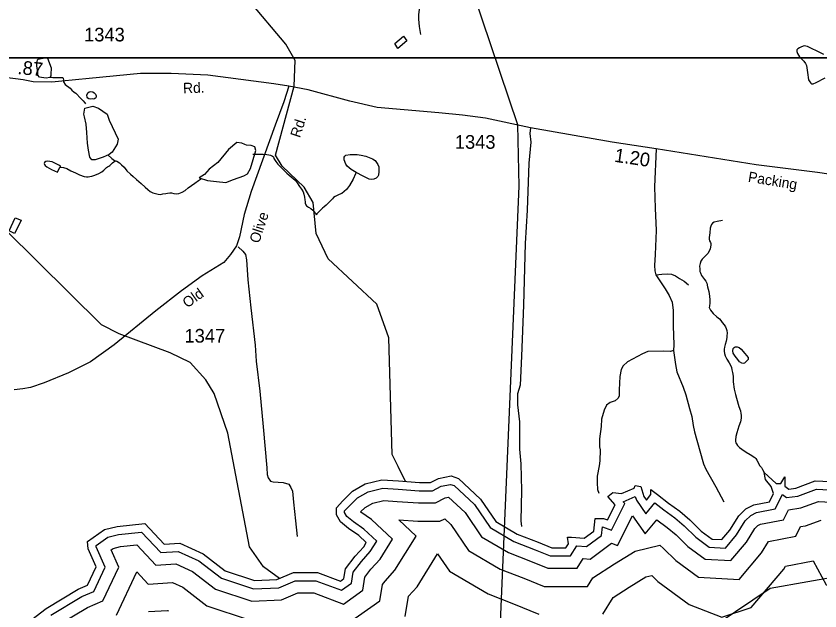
# Model space of a CAD drawing. Extents: x 2082433 to 2279600, y 546599 to 755198.
# Drawn here: x 2169582 to 2176931, y 625167 to 630610 of the extents above; entities that cross this region are included whole.
import ezdxf

# ---------------------------------------------------------------- set-up
doc = ezdxf.new("R2010")
doc.units = 0
for name, color, linetype in [('Exist Boundary Political Fire Districts', 7, 'Continuous'), ('Exist Hydrographic Buffer Line', 7, 'Continuous'), ('Exist Hydrographic Creek Single Shore', 7, 'Continuous'), ('Exist Hydrographic Lake Shore Label', 7, 'Continuous'), ('Exist Hydrographic Misc Water Feature', 7, 'Continuous'), ('Exist Hydrographic Pond Over 1500 Sq Ft', 7, 'Continuous'), ('Exist Hydrographic Pond Under 1500 Sq Ft', 7, 'Continuous'), ('Exist Road Non-System Type 51', 7, 'Continuous'), ('Exist Road Secondary Mileage Hundredths English Label', 7, 'Continuous'), ('Exist Road Secondary Type 41 Attributed', 7, 'Continuous'), ('Exist Road Secondary Type 51 Attributed', 7, 'Continuous'), ('Exist Road Secondary Type 51 Label', 7, 'Continuous'), ('Exist Road Secondary Type 51 Number Label', 7, 'Continuous'), ('Map Preparation Inset Cut Line', 7, 'Continuous')]:
    doc.layers.add(name, color=color, linetype=linetype)

msp = doc.modelspace()

# ---------------------------------------------------------------- linework, layer by layer
at = {"layer": 'Exist Boundary Political Fire Districts'}
for points in [[(2173996.8, 624706.9), (2174181.2, 629052.1), (2174169.1, 629614.8), (2173348.3, 632047.1)], [(2177165.5, 625493.7), (2176477.8, 625373.4), (2175843.7, 624945.1)]]:
    msp.add_lwpolyline(points, dxfattribs=at)
at = {"layer": 'Exist Hydrographic Buffer Line'}
for points in [[(2169899.5, 625128.2), (2170182.4, 625298.8), (2170291.8, 625344.9), (2170397.4, 625568.5), (2170314.7, 625754.5), (2170314, 625764.6), (2170420.9, 625842.4), (2170517.4, 625865.6), (2170729.7, 625888.7), (2170904.1, 625700.5), (2171064.4, 625710.9), (2171252.2, 625625.1), (2171459.2, 625465.2), (2171752.9, 625368.9), (2171983.7, 625379.4), (2172134.7, 625443.5), (2172323.4, 625443.5), (2172558.6, 625355.6), (2172649.1, 625420.2), (2172664.9, 625520.6), (2172739.6, 625618.8), (2172820.6, 625709.3), (2172879.9, 625804.2), (2172761.4, 625914.7), (2172666.8, 625981), (2172605.7, 626030.6), (2172585.5, 626066), (2172585.5, 626081.4), (2172624.7, 626123.5), (2172704.3, 626203.1), (2172801.9, 626257.8), (2172933.7, 626289.8), (2173074.6, 626281.2), (2173266.6, 626267.2), (2173388.9, 626267.2), (2173469.8, 626307.6), (2173555.2, 626324.7), (2173585.9, 626313.8), (2173772, 626140.3), (2173915.6, 625929.8), (2174131.9, 625802.5), (2174326.7, 625726.5), (2174464.7, 625670.3), (2174650.5, 625670.3), (2174708.7, 625763.3), (2174797.5, 625756.2), (2174934.1, 625856.8), (2174943.6, 625936.5), (2175025.3, 625905.8), (2175147.4, 626150.1), (2175133.9, 626165.5), (2175243, 626213.5), (2175253.3, 626179.1), (2175340.6, 626056.8), (2175421.5, 626155.7), (2175503.3, 626092.5), (2175603.7, 626019.4), (2175691.7, 625944.6), (2175795.6, 625840.8), (2175920.1, 625750.2), (2176067.5, 625742.4), (2176169, 625863), (2176248.2, 625989.8), (2176298.4, 626039.9), (2176352.3, 626066.9), (2176522, 626099.7), (2176588.3, 626232.5), (2176627.1, 626203.4), (2176730.5, 626218.2), (2176899.6, 626280.5), (2177071.3, 626272.8)], [(2169963.2, 625035.8), (2170233.3, 625198.7), (2170374.7, 625258.3), (2170520.5, 625567.1), (2170450.2, 625725.2), (2170468.8, 625738.7), (2170536.7, 625755), (2170685.9, 625771.3), (2170858.2, 625585.3), (2171043.5, 625597.3), (2171193.9, 625528.6), (2171406, 625364.7), (2171737.5, 625256.1), (2172008.9, 625268.5), (2172157.5, 625331.5), (2172303.2, 625331.5), (2172575.3, 625229.9), (2172752.4, 625356.4), (2172771.2, 625475.3), (2172826.1, 625547.5), (2172910.4, 625641.8), (2173023.7, 625823.1), (2172832.1, 626002), (2172734.3, 626070.5), (2172731.9, 626072.4), (2172772.5, 626113), (2172843.2, 626152.6), (2172943.7, 626177), (2173067.2, 626169.5), (2173262.5, 626155.2), (2173415.3, 626155.2), (2173506.4, 626200.7), (2173536.4, 626206.7), (2173686.5, 626066.9), (2173837.2, 625845.9), (2174082.8, 625701.4), (2174285.2, 625622.5), (2174442.8, 625558.3), (2174712.6, 625558.3), (2174767.6, 625646.2), (2174830.2, 625641.2), (2175026.4, 625785.8), (2175080.4, 625765.6), (2175216.5, 626037.9), (2175334.6, 625872.6), (2175439.3, 626000.5), (2175534.4, 625931.4), (2175615.8, 625862.2), (2175722.6, 625755.4), (2175881.1, 625640.1), (2176117.3, 625627.7), (2176259.8, 625796.9), (2176336.5, 625919.6), (2176364.7, 625947.9), (2176388.7, 625959.9), (2176597.5, 626000.3), (2176643.6, 626092.6), (2176758.1, 626109), (2176917.2, 626167.6), (2177034.3, 626162.4)], [(2172600.2, 625041.2), (2172907.3, 625260.6), (2172930.5, 625407.3), (2172955.7, 625440.5), (2173045.3, 625540.5), (2173239.6, 625851.5), (2173080.4, 626000.1), (2173256.4, 625987.2), (2173455, 625987.2), (2173501, 626010.2), (2173558.3, 625956.8), (2173719.6, 625720.2), (2174009.2, 625549.8), (2174223, 625466.4), (2174409.9, 625390.3), (2174805.7, 625390.3), (2174855.9, 625470.6), (2175052.8, 625596.5), (2175242, 625713.2), (2175466.5, 625768.5), (2175501.8, 625738.6), (2175613.1, 625627.2), (2175822.5, 625474.9), (2176191.9, 625455.5), (2176395.9, 625697.8), (2176461.6, 625802.9), (2176710.7, 625851.1), (2176754.5, 625938.7), (2176799.5, 625945.2), (2176942.8, 625998)], [(2173139.8, 625117), (2173168.8, 625300.7), (2173247.5, 625388.6), (2173435.5, 625689.5), (2173543.1, 625531.6), (2173898.8, 625322.4), (2174129.6, 625232.3), (2174360.5, 625138.3)], [(2174945.4, 625138.3), (2175039.5, 625288.9), (2175186.8, 625383.1), (2175340.7, 625478), (2175393.1, 625490.9), (2175448.9, 625435.1), (2175734.7, 625227.2), (2176033.6, 625109), (2176303.9, 625197.3), (2176600.2, 625549.1), (2176617.2, 625576.3), (2176871, 625625.4), (2176987.2, 625405.9), (2177501.1, 625373.8), (2177553.8, 625051.5)], [(2170499.2, 625128.4), (2170686, 625524), (2170789.3, 625412.5), (2171012.1, 625426.9), (2171106.5, 625383.8), (2171326.2, 625214.1), (2171714.4, 625086.9)], [(2170792.9, 625160.2), (2170965.1, 625171.3), (2170975.5, 625166.6)]]:
    msp.add_lwpolyline(points, dxfattribs=at)
at = {"layer": 'Exist Hydrographic Creek Single Shore'}
for points in [[(2173074.8, 626488.6), (2173019.9, 626598.5), (2172988.9, 627665.3), (2172878.8, 627972.6), (2172434.9, 628388.3), (2172325, 628620.2), (2172298.9, 628902.8), (2172214.8, 629045.6), (2172013.9, 629236.7), (2171954.8, 629336.3), (2172125.8, 629969.2), (2172132.8, 630201.9), (2172049, 630351.2), (2171704.9, 630765), (2171570.8, 630980.9), (2171561.9, 631050), (2171233.9, 631597.9), (2170999.9, 631802.8), (2170440.9, 631951.9), (2169813.9, 632246.7)], [(2169892.6, 630051.9), (2169916.3, 630048.3), (2169952.4, 630048.5), (2169984.4, 630046.5), (2170008.4, 630046.9), (2170010.8, 630038.8), (2170014.8, 630027.5), (2170014.8, 630007), (2170030.1, 629983.8), (2170077, 629949.4), (2170092.6, 629932.9), (2170111.7, 629914.7), (2170127.3, 629903.6), (2170173.2, 629855.7), (2170195.6, 629833.7), (2170211.2, 629815.9), (2170217.5, 629808)], [(2169982.7, 629227.1), (2169993, 629227.2), (2170016.8, 629223.1), (2170044.9, 629215.3), (2170083, 629193.7), (2170125, 629173.9), (2170162.8, 629158.1), (2170205.2, 629142.3), (2170225.5, 629138.1), (2170241.3, 629138.5), (2170255.3, 629140.5), (2170273.3, 629144.6), (2170303, 629152.7), (2170339.3, 629170.8), (2170364.5, 629185.2), (2170382.6, 629199.1), (2170396.9, 629213.2), (2170408.6, 629225.2), (2170418.7, 629231.4), (2170430.8, 629235.2), (2170438.6, 629243.4), (2170452.3, 629255.5), (2170462.2, 629265.8), (2170476.1, 629275.8), (2170492.9, 629284.6)], [(2170421.3, 629338.6), (2170458.1, 629307.8), (2170468.3, 629297.7), (2170482.2, 629289.5), (2170492.9, 629284.6)], [(2170492.9, 629284.6), (2170502.3, 629282), (2170528.6, 629265.9), (2170546.6, 629250.1), (2170570.8, 629226.3), (2170594.8, 629194.2), (2170626.8, 629164.6), (2170653.1, 629140.8), (2170683.2, 629114.8), (2170725.2, 629079.2), (2170763.4, 629045.5), (2170787.4, 629023.6), (2170807.7, 629005.5), (2170831.7, 628993.7), (2170855.9, 628986), (2170880, 628980), (2170901.8, 628978.3), (2170923.7, 628982.3), (2170950, 628986.4), (2170965.6, 628988.6), (2170987.9, 628992.4), (2171003.7, 628990.9), (2171023.6, 628985), (2171048, 628983), (2171069.9, 628984.9), (2171101.3, 628997.2), (2171127.3, 629013.6), (2171155.2, 629037.7), (2171217.2, 629079.9), (2171250.8, 629106), (2171277.1, 629124.1)], [(2176039.4, 628738.9), (2175993.4, 628730.8), (2175965.5, 628724.5), (2175949.3, 628714.3), (2175941.6, 628702.6), (2175933.6, 628688.4), (2175927.8, 628668.6), (2175924.1, 628626.5), (2175918, 628582.4), (2175918.4, 628568.6), (2175922.3, 628554.6), (2175930.3, 628538.4), (2175932.9, 628528.7), (2175934.4, 628512.6), (2175928.6, 628480.6), (2175918.6, 628458.6), (2175905.3, 628436.3), (2175885.2, 628416.2), (2175855.6, 628386.2), (2175843.3, 628368.2), (2175835.7, 628346.2), (2175829.8, 628320), (2175832.1, 628298.1), (2175833.9, 628273.9), (2175838.4, 628259.8), (2175850.1, 628236.2), (2175876.6, 628200.2), (2175888.2, 628184.6), (2175898.5, 628164.4), (2175904.9, 628132.6), (2175916.9, 628090.6), (2175923.1, 628046.7), (2175925.6, 628014.7), (2175925.6, 627984.7), (2175921.7, 627956.5), (2175919.8, 627942.6), (2175923.7, 627930.6), (2175929.9, 627918.7), (2175954.3, 627888.7), (2175990.2, 627857.3), (2176012.3, 627839.4), (2176024.4, 627825.4), (2176038.5, 627807.5), (2176056.6, 627783.6), (2176066.6, 627765.5), (2176074.6, 627749.6), (2176081, 627731.6), (2176083, 627707.8), (2176081.2, 627683.8), (2176081.4, 627667.5), (2176073.6, 627635.5), (2176063.6, 627605.7), (2176057.8, 627581.5), (2176056, 627563.5), (2176056.2, 627543.6), (2176058.2, 627523.4), (2176064, 627501.5), (2176080.4, 627471.8), (2176102.7, 627438), (2176114.8, 627415.9), (2176123, 627394), (2176126.9, 627373.9), (2176133.3, 627348.2), (2176139.4, 627316.1), (2176139.6, 627292.1), (2176137.6, 627262), (2176139.8, 627242.2), (2176143.9, 627216), (2176147.8, 627196.3), (2176159.9, 627146.3), (2176168.3, 627112.6), (2176190.9, 627036.6), (2176204.8, 626996.7), (2176209.1, 626974.6), (2176212.8, 626958.6), (2176211.6, 626930.8), (2176203.8, 626896.7), (2176189.9, 626858.7), (2176179.8, 626826.5), (2176170.2, 626796.4), (2176162.4, 626762.7), (2176158.7, 626730.4), (2176158.5, 626716.6), (2176162.4, 626704.6), (2176168.3, 626694.4), (2176178.8, 626680.7), (2176194.6, 626662.9), (2176217.1, 626646.9), (2176256.9, 626621), (2176293.2, 626599.3), (2176337.1, 626569.6), (2176345.1, 626561.5), (2176355.4, 626545.7), (2176383.4, 626495.6), (2176396, 626477.9), (2176407.8, 626460), (2176420.5, 626434.7)]]:
    msp.add_lwpolyline(points, dxfattribs=at)
at = {"layer": 'Exist Hydrographic Lake Shore Label'}
msp.add_lwpolyline([(2169727.2, 625088.2), (2169856.8, 625190), (2170148.3, 625365.8), (2170236.2, 625402.8), (2170314.9, 625569.4), (2170240.8, 625736), (2170236.2, 625800.8), (2170388.9, 625911.8), (2170504.6, 625939.6), (2170759.1, 625967.4), (2170934.9, 625777.7), (2171078.4, 625786.9), (2171291.2, 625689.7), (2171494.8, 625532.4), (2171763.2, 625444.5), (2171966.8, 625453.7), (2172119.5, 625518.5), (2172337, 625518.5), (2172547.5, 625439.9), (2172579.9, 625463), (2172593.8, 625550.9), (2172681.7, 625666.6), (2172760.4, 625754.5), (2172783.5, 625791.5), (2172714.1, 625856.3), (2172621.5, 625921.1), (2172547.5, 625981.3), (2172510.5, 626046), (2172510.5, 626110.8), (2172570.6, 626175.6), (2172658.6, 626263.5), (2172774.2, 626328.3), (2172926.9, 626365.3), (2173079.6, 626356.1), (2173269.4, 626342.2), (2173371.2, 626342.2), (2173445.2, 626379.2), (2173560.9, 626402.3), (2173625.7, 626379.2), (2173829.3, 626189.5), (2173968.1, 625985.9), (2174164.7, 625870.2), (2174354.5, 625796.2), (2174479.4, 625745.3), (2174609, 625745.3), (2174632.1, 625782.3), (2174622.8, 625842.4), (2174659.9, 625842.4), (2174775.5, 625833.2), (2174863.5, 625898), (2174877.3, 626013.6), (2174951.4, 626013.6), (2174988.4, 625999.8), (2175057.8, 626138.6), (2174993, 626212.6), (2175039.3, 626249.6), (2175118, 626240.4), (2175233.6, 626291.3), (2175242.9, 626314.4), (2175293.8, 626305.2), (2175321.6, 626212.6), (2175344.7, 626180.2), (2175386.3, 626231.1), (2175386.3, 626277.4), (2175446.5, 626231.1), (2175548.3, 626152.5), (2175650.1, 626078.4), (2175742.6, 625999.8), (2175844.4, 625898), (2175946.2, 625823.9), (2176034.2, 625819.3), (2176108.2, 625907.2), (2176189.2, 626036.8), (2176253.9, 626101.6), (2176328, 626138.6), (2176471.4, 626166.3), (2176508.4, 626240.4), (2176485.3, 626305.2), (2176434.4, 626369.9), (2176420.5, 626434.7), (2176531.6, 626332.9), (2176573.2, 626332.9), (2176610.2, 626393.1), (2176610.2, 626309.8), (2176647.3, 626282), (2176712, 626291.3), (2176887.9, 626356.1), (2177096.1, 626346.8)], dxfattribs=at)
at = {"layer": 'Exist Hydrographic Misc Water Feature'}
for points in [[(2173283.1, 630441), (2173270.1, 630514.8), (2173266, 630549), (2173264.2, 630580.9), (2173265.6, 630622.9), (2173269.3, 630670.6), (2173273.4, 630722.7), (2173272.6, 630774.8), (2173269.1, 630806.9), (2173266.7, 630830.8), (2173268.7, 630852.8), (2173274.6, 630880.7), (2173288.4, 630906.6), (2173294.1, 630920.8)], [(2173071.4, 630312), (2173043.3, 630357.6), (2173122.7, 630425.9), (2173155.1, 630382.5), (2173071.4, 630312)], [(2176966.2, 630259.6), (2176900.2, 630291.5), (2176860.2, 630310.9), (2176818.4, 630330.6), (2176788.2, 630336.8), (2176762.4, 630328.5), (2176743.9, 630320.4), (2176728.1, 630310.2), (2176720.1, 630300.4), (2176720.5, 630284.2), (2176726.5, 630266.2), (2176744.7, 630238.3), (2176771, 630210.4), (2176784.9, 630196.6), (2176799.1, 630176.6), (2176807.3, 630156.7), (2176813.2, 630134.7), (2176817.3, 630093.1), (2176828, 630027), (2176837.8, 630006.8), (2176847.9, 629995.2), (2176855.9, 629989.2), (2176869.6, 629991.1), (2176898.1, 630003.4), (2176979.7, 630043.9)], [(2171988.9, 625463.1), (2171842.9, 625569.5), (2171716.8, 625752.5), (2171518.9, 626793), (2171391.7, 627156.5), (2171316.9, 627282.6), (2171173.8, 627439.7), (2170989.8, 627528.8), (2170522.9, 627702.2), (2170363.8, 627784.2), (2169483.7, 628654.9), (2168946.9, 629367.8), (2168425.8, 630172.2)], [(2170283.1, 629852.5), (2170261.4, 629848.5), (2170247.5, 629852.2), (2170237, 629858.2), (2170231.1, 629868.1), (2170229, 629886.2), (2170236.8, 629906.1), (2170248.7, 629916.1), (2170262.6, 629920.5), (2170282.7, 629916.2), (2170296.9, 629906.4), (2170309.4, 629894.4), (2170312.9, 629880.4), (2170313.1, 629870.7), (2170311.2, 629862.4), (2170309.2, 629858.3), (2170301, 629854.3), (2170291.3, 629850.4), (2170283.1, 629852.5)], [(2169982.7, 629227.1), (2169987, 629232.9), (2169986.8, 629237), (2169978.8, 629242.7), (2169912.8, 629274.6), (2169890.9, 629280.3), (2169866.5, 629282.4), (2169852.5, 629278), (2169840.6, 629270.1), (2169838.6, 629262.3), (2169840.6, 629252.2), (2169847, 629244), (2169863, 629230.2), (2169905, 629204.4), (2169959.2, 629180.8), (2169982.7, 629227.1)], [(2171747.8, 629346.8), (2171801.6, 629347.2), (2171841.5, 629345.2), (2171875.2, 629343.4), (2171893.6, 629339.4), (2171907.6, 629335.7), (2171925.6, 629327.7), (2171935.7, 629321.7)], [(2171935.7, 629321.7), (2171939.3, 629307.8), (2171957.8, 629277.8), (2171975.8, 629254), (2172001.9, 629226.1), (2172034.5, 629194.4), (2172058.5, 629172.6), (2172078.4, 629154.5), (2172114.7, 629124.7), (2172134.6, 629109.1), (2172152.6, 629085.3), (2172172.9, 629051.4), (2172191.2, 629025.6), (2172205.5, 629001.5), (2172213.3, 628979.6), (2172219.7, 628951.5), (2172221.5, 628929.7), (2172223.6, 628911.6), (2172226, 628897.4), (2172231.8, 628883.6), (2172237.7, 628873.7), (2172246.1, 628867.6), (2172256.2, 628862), (2172275.8, 628850.1), (2172294.1, 628834), (2172304.3, 628821.9), (2172318.5, 628802.3), (2172324.4, 628790.1)], [(2172690, 629178.1), (2172644.1, 629205.7), (2172607.8, 629235.5), (2172595.5, 629255.6), (2172581.8, 629295.5), (2172581.6, 629317.4), (2172587.5, 629327.5), (2172597.4, 629335.7), (2172635.3, 629343.8), (2172663.4, 629344), (2172699.1, 629344.2), (2172737.2, 629338.5), (2172781.1, 629326.5), (2172839.1, 629304.8), (2172865.6, 629287.1), (2172889.6, 629253), (2172898, 629229.4), (2172899.8, 629187.3), (2172894.3, 629153.3), (2172888.3, 629143.3), (2172874.6, 629127.1), (2172852.4, 629117.1), (2172834.2, 629114.9), (2172808.6, 629118.8), (2172754.6, 629144.4), (2172690, 629178.1)], [(2172690, 629178.1), (2172685.9, 629166.1), (2172662.4, 629116.1), (2172630.8, 629059.7), (2172603.1, 629023.7), (2172582.8, 629003.7), (2172561.1, 628987.5), (2172537.3, 628977.3), (2172499.3, 628959.1), (2172485.4, 628949.1), (2172473.5, 628937), (2172463.9, 628924.7), (2172453.6, 628914.9), (2172417.7, 628880.6), (2172397.6, 628864.5), (2172382.1, 628852.3), (2172370.4, 628840.3), (2172356.2, 628824.2), (2172344.3, 628812.2), (2172330.4, 628800.1), (2172324.4, 628790.1)], [(2169602, 628684.8), (2169568.5, 628618.9), (2169518.3, 628644.3), (2169573.9, 628762.9), (2169627.4, 628743), (2169602, 628684.8)], [(2176244.2, 627522.5), (2176274.1, 627484.7), (2176276.6, 627471), (2176274.6, 627466.8), (2176242.6, 627432.7), (2176230.7, 627430.4), (2176218.8, 627432.7), (2176196.4, 627446.6), (2176180.6, 627466.4), (2176156, 627498.1), (2176138.2, 627523.9), (2176133.9, 627548.1), (2176138, 627568.2), (2176146.2, 627576.2), (2176157.7, 627584.2), (2176175.7, 627582.3), (2176193.8, 627576.3), (2176210.2, 627562.5), (2176244.2, 627522.5)], [(2173143.2, 626351.4), (2173074.8, 626488.6)]]:
    msp.add_lwpolyline(points, dxfattribs=at)
at = {"layer": 'Exist Hydrographic Pond Over 1500 Sq Ft'}
msp.add_lwpolyline([(2170202.4, 629711.6), (2170210.5, 629767), (2170283.4, 629784.5), (2170336.1, 629767), (2170414.4, 629711.6), (2170431.9, 629656.3), (2170514.3, 629484.8), (2170507.5, 629437.6), (2170458.9, 629366), (2170433.3, 629344.4), (2170377.9, 629317.4), (2170306.4, 629295.8), (2170274, 629295.8), (2170255.1, 629317.4), (2170244.3, 629383.6), (2170236.2, 629447), (2170229.4, 629544.2), (2170221.3, 629621.2), (2170206.5, 629688.7)], close=True, dxfattribs=at)
at = {"layer": 'Exist Hydrographic Pond Under 1500 Sq Ft'}
for points in [[(2169781.9, 630216.4), (2169859.9, 630231.4), (2169869.2, 630223.9), (2169901.6, 630134.8), (2169899.9, 630074.6), (2169901, 630061.9), (2169891.8, 630049.2), (2169858.2, 630042.8), (2169813.7, 630047.5), (2169794.6, 630050.4), (2169781.9, 630067.7), (2169780.7, 630099.5), (2169772.6, 630150.4), (2169772.6, 630182.2), (2169776.7, 630207.7)], [(2171644.9, 629445.7), (2171600.3, 629453.8), (2171523.4, 629387.6), (2171426.2, 629268.8), (2171347.9, 629209.4), (2171303.3, 629160.8), (2171256.1, 629131.1), (2171333, 629105.5), (2171414, 629094.7), (2171499.1, 629086.6), (2171570.6, 629114.9), (2171663.8, 629148.7), (2171696.2, 629167.6), (2171725.9, 629216.2), (2171774.5, 629379.5), (2171763.7, 629411.9), (2171731.3, 629424.1), (2171689.4, 629428.1), (2171671.9, 629434.9)]]:
    msp.add_lwpolyline(points, close=True, dxfattribs=at)
at = {"layer": 'Exist Road Non-System Type 51'}
for points in [[(2174284.8, 629587.2), (2174277.8, 629534.5), (2174288.3, 629457.4), (2174270.8, 629264.4), (2174253.2, 628832.8), (2174235.7, 628527.5), (2174219.9, 627966.1), (2174204.1, 627499.4), (2174191.8, 627232.7), (2174167.3, 627152), (2174167.3, 627053.7), (2174184.8, 626895.8), (2174184.8, 626646.7), (2174197.1, 626513.3), (2174204.1, 626267.7), (2174197.1, 625990.5), (2174204.1, 625937.9)], [(2175434.9, 629395.9), (2175419.1, 629048.6), (2175424.3, 628852.1), (2175434, 628648.5), (2175425.2, 628427.5), (2175419.1, 628327.5), (2175420.8, 628278.3), (2175431.4, 628243.3)], [(2171612.8, 628497.7), (2171654.9, 628459.1), (2171679.4, 628429.2), (2171688.2, 628380.1), (2171700.5, 628195.9), (2171728.6, 627939.7), (2171768, 627597.6), (2171775.9, 627453.7), (2171809.3, 627176.5), (2171841.7, 626850.2), (2171874.2, 626474.8), (2171877.7, 626415.1), (2171886.5, 626383.5), (2171909.3, 626355.4), (2171932.1, 626346.7), (2172025.1, 626341.4), (2172075.9, 626325.6), (2172095.2, 626297.5), (2172109.3, 626264.2), (2172118, 626160.7), (2172135.6, 625992.3), (2172151.4, 625846.7)], [(2175431.4, 628243.3), (2175487.5, 628246.8), (2175534.9, 628252), (2175573.5, 628248.5), (2175610.3, 628234.5), (2175648.9, 628209.9), (2175691, 628183.6), (2175729.6, 628150.3)], [(2175431.4, 628243.3), (2175517.3, 628115.2), (2175552.4, 628053.8), (2175579.6, 627992.4), (2175588.4, 627915.2), (2175590.1, 627774.8), (2175597.2, 627602.9), (2175592.8, 627550.2)], [(2175592.8, 627550.2), (2175564.7, 627541.5), (2175498, 627543.2), (2175357.7, 627539.7), (2175308.6, 627520.4), (2175173.5, 627445), (2175131.3, 627409.9), (2175113.8, 627374.8), (2175101.5, 627313.4), (2175096.3, 627190.6), (2175097.1, 627136.2), (2175086.6, 627113.4), (2175058.5, 627090.6), (2175012.9, 627073), (2174979.6, 627050.2), (2174958.5, 627002.8), (2174934, 626920.4), (2174930.5, 626853.7), (2174915.5, 626741.4), (2174915.5, 626669.5), (2174922.6, 626641.4)], [(2175592.8, 627550.2), (2175611.2, 627420.4), (2175623.5, 627353.7), (2175679.6, 627213.4), (2175704.2, 627143.2), (2175739.3, 627020.4), (2175761.2, 626944.9), (2175771.7, 626864.2), (2175784, 626806.3), (2175833.1, 626630.9), (2175867.4, 626511.6), (2175888.4, 626464.2), (2175979.6, 626301.1), (2176054.2, 626164.2)], [(2174922.6, 626641.4), (2174919.9, 626541.4), (2174912.9, 626494.1), (2174895.4, 626401.1), (2174893.6, 626337.9), (2174898.9, 626276.5), (2174911.2, 626243.2)]]:
    msp.add_lwpolyline(points, dxfattribs=at)
at = {"layer": 'Exist Road Secondary Type 41 Attributed'}
msp.add_lwpolyline([(2172076.2, 629968.1), (2172029, 629823.7), (2171950, 629610.4), (2171730.6, 629005.6), (2171667.2, 628793.6), (2171625.3, 628589.8), (2171597, 628508.8), (2171541.6, 628429.1), (2171480.3, 628355.5), (2171283, 628234.4), (2171095.2, 628095.9), (2170860.1, 627913.4), (2170477.6, 627601.1), (2170263.6, 627446.7), (2170060, 627346.7), (2169839, 627253.7), (2169714.7, 627209.9), (2169644.9, 627197.6), (2169564, 627188.6)], dxfattribs=at)
at = {"layer": 'Exist Road Secondary Type 51 Attributed'}
for points in [[(2172076.2, 629968.1), (2171939.6, 629989.5), (2171335.8, 630069.1), (2171000.9, 630085.8), (2170718.4, 630083.8), (2170249.2, 630037.6), (2169999.3, 630012.8), (2169907.4, 630004.7), (2169737.3, 630008.6), (2169647.9, 630025.1), (2169482.5, 630048.2), (2169058.7, 630173.8), (2168730.1, 630282.7), (2168606.7, 630312), (2168485.3, 630324.6), (2168203.8, 630312), (2167627.5, 630287.2), (2167605, 630301.9), (2167590.4, 630337.8)], [(2178299, 629420.5), (2177844.6, 629262.8), (2177522.3, 629160.2), (2177325.6, 629126.7), (2177197.9, 629135.1), (2176908.1, 629177), (2176347.2, 629248.2), (2175434.9, 629395.9), (2175031.8, 629455.5), (2174284.8, 629587.2), (2173874.3, 629674.9), (2173663.7, 629703), (2173446.4, 629723.6), (2173131.4, 629752.9), (2172884.5, 629773.8), (2172633.8, 629830.4), (2172251.7, 629934.4), (2172076.2, 629968.1)]]:
    msp.add_lwpolyline(points, dxfattribs=at)
at = {"layer": 'Map Preparation Inset Cut Line'}
for points in [[(2163899.7, 645768.1), (2179108.5, 645768.1), (2179108.5, 630228.2), (2163899.7, 630228.2)], [(2125488.3, 630228.2), (2201171.6, 630228.2), (2201171.6, 601522.9), (2185962.8, 601519.6), (2185962.8, 585979.7), (2125488.3, 585979.7)]]:
    msp.add_lwpolyline(points, close=True, dxfattribs=at)

# ---------------------------------------------------------------- texts
at = {"layer": 'Exist Road Secondary Mileage Hundredths English Label'}
for s, rotation, p in [('.87', 354.66448, (2169591, 630079.9)), ('1.20', 351.57722, (2175046.5, 629277.2))]:
    msp.add_text(s, height=125, rotation=rotation, dxfattribs=at).set_placement(p)
at = {"layer": 'Exist Road Secondary Type 51 Label'}
for s, rotation, p in [('Rd.', 1.57694, (2171109.2, 629903.5)), ('Rd.', 71.93194, (2172176.5, 629490.5)), ('Packing', 350.66635, (2176269.6, 629094.4)), ('Olive', 71.83138, (2171802.9, 628524)), ('Old', 35.58147, (2171146.3, 627934.7))]:
    msp.add_text(s, height=95, rotation=rotation, dxfattribs=at).set_placement(p)
at = {"layer": 'Exist Road Secondary Type 51 Number Label'}
for s, p in [('1343', (2170203.6, 630377.8)), ('1343', (2173593.4, 629395.4)), ('1347', (2171121.6, 627621.8))]:
    msp.add_text(s, height=125, dxfattribs=at).set_placement(p)

doc.saveas('drawing.dxf')
